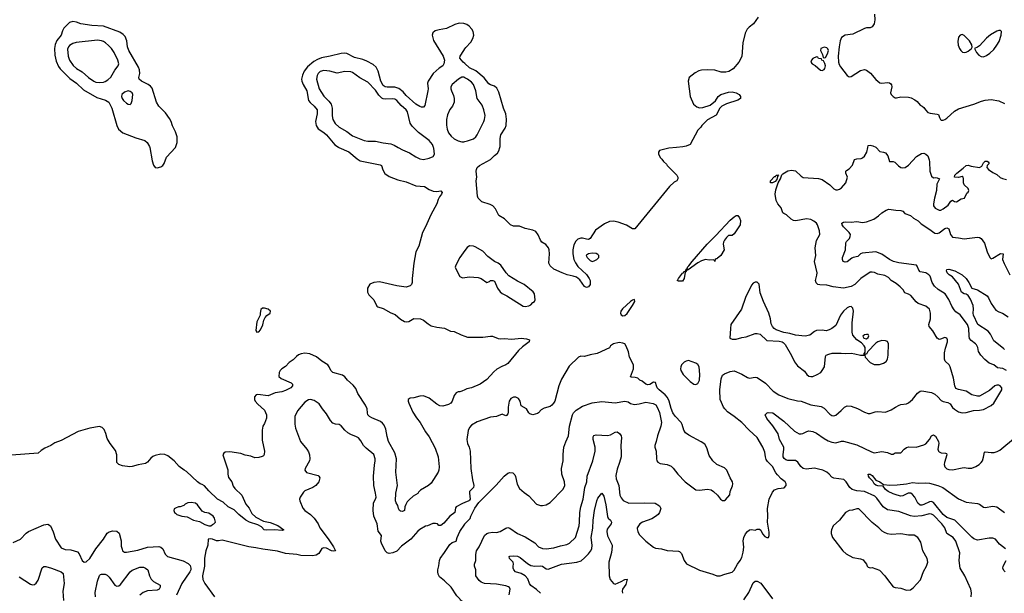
# Model space of a CAD drawing. Header units: inches. Extents: x 1384664 to 1536621, y 460766 to 646467.
# Tile 384 of 488: x 1425357 to 1435629, y 615346 to 621332. Entities that reach past the tile are written whole.
import ezdxf

# ---------------------------------------------------------------- set-up
doc = ezdxf.new("R2010")
doc.units = ezdxf.units.IN
doc.header["$MEASUREMENT"] = 0
for name, color, linetype in [('B4621', 7, 'Continuous'), ('B4622', 7, 'Continuous'), ('B4631', 7, 'Continuous'), ('B4632', 7, 'Continuous')]:
    doc.layers.add(name, color=color, linetype=linetype)

msp = doc.modelspace()

# ---------------------------------------------------------------- linework, layer by layer
at = {"layer": 'B4621', "color": 5}
for points, elevation in [([(1426713, 620000), (1426740, 619860), (1426754, 619814), (1426770, 619791), (1426790, 619787), (1426830, 619796), (1426851, 619809), (1426864, 619830), (1426890, 619896), (1426981, 619999), (1426982, 620000)], 760), ([(1428685, 620000), (1428790, 619952), (1428879, 619879), (1428910, 619860), (1429118, 619818), (1429130, 619810), (1429145, 619765), (1429166, 619726), (1429210, 619697), (1429301, 619661), (1429390, 619639), (1429490, 619600), (1429581, 619590), (1429630, 619560), (1429670, 619544), (1429710, 619539), (1429750, 619545), (1429765, 619530), (1429758, 619510), (1429737, 619483), (1429724, 619456), (1429710, 619409), (1429645, 619295), (1429590, 619170), (1429558, 619110), (1429522, 618970), (1429488, 618910), (1429467, 618790), (1429450, 618630), (1429450, 618590), (1429445, 618570), (1429430, 618553), (1429390, 618541), (1429290, 618556), (1429110, 618595), (1429050, 618590), (1429010, 618572), (1428985, 618530), (1428986, 618490), (1429001, 618461), (1429050, 618410), (1429082, 618342), (1429094, 618334), (1429150, 618318), (1429230, 618273), (1429275, 618255), (1429328, 618208), (1429370, 618183), (1429390, 618179), (1429418, 618182), (1429470, 618215), (1429538, 618210), (1429570, 618198), (1429619, 618159), (1429650, 618139), (1429710, 618124), (1429790, 618114), (1429850, 618083), (1429890, 618078), (1429962, 618042), (1430000, 618029)], 760), ([(1429304, 620000), (1429350, 619974), (1429423, 619943), (1429490, 619900), (1429530, 619881), (1429570, 619874), (1429630, 619886), (1429670, 619903), (1429684, 619930), (1429678, 619990), (1429675, 620000)], 780), ([(1430000, 618922), (1429948, 618850), (1429907, 618770), (1429901, 618750), (1429935, 618675), (1429950, 618651), (1429978, 618638), (1430000, 618641)], 780), ([(1430000, 617470), (1429970, 617456), (1429950, 617449), (1429930, 617449), (1429910, 617439), (1429890, 617409), (1429870, 617350), (1429855, 617330), (1429830, 617315), (1429770, 617298), (1429741, 617301), (1429710, 617321), (1429630, 617384), (1429570, 617406), (1429530, 617404), (1429470, 617387), (1429430, 617382), (1429411, 617370), (1429410, 617350), (1429417, 617330), (1429458, 617238), (1429498, 617178), (1429535, 617130), (1429590, 617030), (1429630, 616978), (1429690, 616861), (1429721, 616770), (1429733, 616667), (1429728, 616630), (1429721, 616610), (1429650, 616494), (1429621, 616470), (1429539, 616421), (1429518, 616402), (1429510, 616389), (1429462, 616358), (1429420, 616320), (1429400, 616300), (1429385, 616274), (1429376, 616250), (1429370, 616209), (1429350, 616198), (1429330, 616202), (1429320, 616210), (1429310, 616230), (1429303, 616263), (1429284, 616290), (1429279, 616310), (1429282, 616390), (1429298, 616470), (1429281, 616610), (1429289, 616750), (1429272, 616812), (1429205, 616930), (1429190, 616984), (1429178, 617058), (1429160, 617100), (1429143, 617123), (1429120, 617140), (1429030, 617177), (1429007, 617190), (1428990, 617210), (1428984, 617230), (1428981, 617270), (1428966, 617310), (1428883, 617430), (1428862, 617482), (1428837, 617517), (1428778, 617570), (1428750, 617605), (1428723, 617623), (1428625, 617650), (1428603, 617670), (1428587, 617710), (1428572, 617732), (1428509, 617769), (1428453, 617813), (1428385, 617845), (1428330, 617851), (1428295, 617845), (1428267, 617833), (1428244, 617816), (1428210, 617781), (1428167, 617753), (1428130, 617712), (1428090, 617689), (1428075, 617670), (1428065, 617650), (1428061, 617610), (1428086, 617586), (1428190, 617543), (1428203, 617530), (1428204, 617510), (1428185, 617490), (1428130, 617462), (1428090, 617449), (1428023, 617437), (1427950, 617408), (1427841, 617419), (1427824, 617416), (1427805, 617395), (1427807, 617370), (1427814, 617350), (1427840, 617320), (1427877, 617290), (1427910, 617256), (1427932, 617210), (1427930, 617175), (1427910, 617119), (1427894, 617090), (1427885, 617050), (1427885, 616945), (1427911, 616829), (1427907, 616793), (1427899, 616781), (1427887, 616773), (1427850, 616763), (1427810, 616761), (1427770, 616777), (1427710, 616789), (1427665, 616805), (1427550, 616824), (1427500, 616820), (1427486, 616810), (1427477, 616790), (1427527, 616633), (1427528, 616588), (1427536, 616556), (1427570, 616511), (1427585, 616465), (1427600, 616440), (1427674, 616370), (1427716, 616276), (1427750, 616233), (1427779, 616179), (1427820, 616140), (1427899, 616099), (1427970, 616086), (1428050, 616054), (1428111, 616009), (1428099, 616001), (1428010, 616010), (1427930, 616005), (1427908, 616010), (1427878, 616038), (1427842, 616062), (1427753, 616090), (1427715, 616110), (1427643, 616170), (1427596, 616216), (1427533, 616250), (1427478, 616298), (1427422, 616330), (1427330, 616414), (1427286, 616466), (1427262, 616482), (1427238, 616490), (1427212, 616510), (1427098, 616618), (1427073, 616630), (1427019, 616670), (1426967, 616727), (1426901, 616781), (1426870, 616793), (1426830, 616798), (1426770, 616784), (1426746, 616774), (1426725, 616755), (1426690, 616713), (1426670, 616702), (1426592, 616688), (1426530, 616670), (1426507, 616667), (1426430, 616678), (1426390, 616690), (1426370, 616710), (1426370, 616790), (1426358, 616838), (1426302, 616910), (1426270, 616961), (1426255, 617015), (1426237, 617057), (1426217, 617077), (1426190, 617087), (1426090, 617069), (1425966, 617034), (1425790, 616939), (1425723, 616917), (1425681, 616890), (1425618, 616862), (1425582, 616838), (1425550, 616810), (1425273, 616787)], 760), ([(1430000, 616293), (1429977, 616283), (1429910, 616248), (1429903, 616237), (1429895, 616190), (1429846, 616150), (1429781, 616079), (1429750, 616054), (1429730, 616055), (1429715, 616070), (1429696, 616076), (1429666, 616074), (1429610, 616049), (1429590, 616045), (1429530, 616012), (1429510, 615995), (1429438, 615910), (1429341, 615839), (1429290, 615786), (1429250, 615769), (1429210, 615763), (1429189, 615769), (1429169, 615790), (1429130, 615870), (1429124, 615890), (1429131, 615950), (1429096, 615996), (1429087, 616070), (1429052, 616152), (1429043, 616210), (1429047, 616290), (1429070, 616330), (1429075, 616350), (1429070, 616390), (1429050, 616470), (1429048, 616570), (1429057, 616683), (1429066, 616730), (1429065, 616750), (1429050, 616793), (1428970, 616860), (1428945, 616890), (1428917, 616937), (1428890, 616967), (1428870, 616980), (1428810, 617003), (1428780, 617020), (1428749, 617049), (1428710, 617094), (1428690, 617106), (1428650, 617111), (1428622, 617122), (1428600, 617150), (1428559, 617219), (1428517, 617270), (1428482, 617322), (1428430, 617359), (1428390, 617369), (1428370, 617364), (1428330, 617342), (1428255, 617250), (1428228, 617190), (1428227, 617110), (1428235, 617070), (1428287, 616930), (1428353, 616850), (1428370, 616821), (1428380, 616790), (1428383, 616750), (1428379, 616730), (1428335, 616650), (1428331, 616630), (1428350, 616607), (1428470, 616576), (1428479, 616570), (1428488, 616550), (1428476, 616510), (1428445, 616470), (1428414, 616450), (1428330, 616414), (1428318, 616402), (1428284, 616350), (1428277, 616330), (1428278, 616310), (1428310, 616235), (1428330, 616210), (1428390, 616170), (1428428, 616130), (1428470, 616070), (1428488, 616028), (1428575, 615915), (1428632, 615830), (1428650, 615790), (1428635, 615785), (1428610, 615790), (1428558, 615818), (1428530, 615822), (1428508, 615812), (1428477, 615763), (1428450, 615743), (1428410, 615736), (1428290, 615741), (1428249, 615750), (1428130, 615760), (1428047, 615787), (1427894, 615806), (1427822, 615822), (1427749, 615831), (1427470, 615899), (1427430, 615892), (1427410, 615893), (1427370, 615911), (1427346, 615914), (1427323, 615910), (1427318, 615850), (1427300, 615790), (1427286, 615714), (1427285, 615630), (1427264, 615530), (1427268, 615490), (1427290, 615447), (1427390, 615308)], 780), ([(1425290, 615875), (1425364, 615910), (1425425, 615974), (1425449, 615991), (1425610, 616061), (1425650, 616066), (1425678, 616050), (1425707, 615987), (1425731, 615910), (1425790, 615822), (1425830, 615802), (1425890, 615800), (1425959, 615779), (1425978, 615758), (1426007, 615687), (1426030, 615670), (1426050, 615675), (1426090, 615710), (1426151, 615810), (1426230, 615910), (1426270, 615972), (1426290, 615988), (1426330, 615999), (1426370, 615995), (1426394, 615974), (1426415, 615895), (1426417, 615837), (1426425, 615805), (1426431, 615790), (1426450, 615776), (1426470, 615775), (1426590, 615796), (1426690, 615827), (1426810, 615835), (1426830, 615829), (1426849, 615810), (1426874, 615754), (1426900, 615730), (1427064, 615684), (1427116, 615656), (1427135, 615635), (1427143, 615610), (1427141, 615590), (1427133, 615570), (1427050, 615450), (1426993, 615327)], 760), ([(1430000, 615253), (1429976, 615256), (1429956, 615276), (1429949, 615290), (1429918, 615318), (1429858, 615410), (1429790, 615475), (1429738, 615518), (1429724, 615544), (1429718, 615570), (1429720, 615590), (1429730, 615632), (1429737, 615690), (1429744, 615710), (1429790, 615772), (1429844, 615856), (1429870, 615875), (1429909, 615891), (1429921, 615930), (1429950, 615990), (1430000, 616069)], 780), ([(1425350, 615519), (1425470, 615443), (1425490, 615436), (1425510, 615438), (1425530, 615452), (1425550, 615484), (1425590, 615611), (1425610, 615625), (1425630, 615626), (1425690, 615609), (1425790, 615570), (1425810, 615551), (1425821, 615450), (1425807, 615370), (1425813, 615270)], 740), ([(1426147, 615310), (1426146, 615354), (1426170, 615471), (1426190, 615531), (1426200, 615541), (1426210, 615546), (1426230, 615545), (1426250, 615544), (1426270, 615535), (1426290, 615515), (1426350, 615430), (1426370, 615420), (1426390, 615423), (1426410, 615437), (1426510, 615570), (1426530, 615589), (1426610, 615620), (1426650, 615618), (1426670, 615610), (1426693, 615590), (1426710, 615530), (1426730, 615494), (1426753, 615470), (1426821, 615430), (1426824, 615410), (1426812, 615390), (1426790, 615378), (1426689, 615371), (1426646, 615354), (1426612, 615328)], 740)]:
    msp.add_lwpolyline(points, dxfattribs=dict(at, elevation=elevation))
for points, elevation in [([(1427910, 618323), (1427890, 618321), (1427871, 618309), (1427865, 618270), (1427867, 618250), (1427830, 618178), (1427819, 618090), (1427830, 618071), (1427850, 618076), (1427870, 618096), (1427894, 618146), (1427905, 618196), (1427917, 618223), (1427935, 618246), (1427969, 618270), (1427973, 618290), (1427950, 618312)], 760), ([(1427147, 616293), (1427111, 616289), (1427084, 616276), (1427070, 616262), (1427030, 616248), (1427013, 616247), (1426984, 616236), (1426970, 616226), (1426966, 616210), (1426972, 616190), (1426984, 616184), (1426998, 616170), (1427050, 616151), (1427103, 616143), (1427171, 616110), (1427234, 616094), (1427290, 616065), (1427330, 616050), (1427350, 616051), (1427370, 616064), (1427382, 616070), (1427398, 616090), (1427389, 616130), (1427377, 616150), (1427330, 616184), (1427289, 616189), (1427262, 616202), (1427213, 616270), (1427190, 616285)], 780)]:
    msp.add_lwpolyline(points, close=True, dxfattribs=dict(at, elevation=elevation))
at = {"layer": 'B4622', "color": 5}
for points, elevation in [([(1426982, 620000), (1427000, 620050), (1427001, 620110), (1426982, 620162), (1426950, 620226), (1426937, 620270), (1426920, 620300), (1426879, 620359), (1426810, 620431), (1426784, 620470), (1426738, 620618), (1426720, 620640), (1426697, 620657), (1426628, 620690), (1426605, 620710), (1426599, 620730), (1426609, 620771), (1426608, 620810), (1426597, 620837), (1426494, 621010), (1426481, 621050), (1426473, 621113), (1426456, 621156), (1426437, 621177), (1426401, 621201), (1426230, 621265), (1426109, 621270), (1425994, 621290), (1425950, 621307), (1425910, 621314), (1425877, 621303), (1425818, 621242), (1425803, 621217), (1425789, 621170), (1425744, 621116), (1425726, 621074), (1425721, 621030), (1425723, 620963), (1425738, 620898), (1425763, 620843), (1425780, 620820), (1425880, 620720), (1425948, 620670), (1426021, 620601), (1426160, 620520), (1426253, 620493), (1426286, 620470), (1426318, 620410), (1426369, 620229), (1426389, 620189), (1426433, 620153), (1426570, 620099), (1426662, 620070), (1426688, 620050), (1426711, 620010), (1426713, 620000)], 760), ([(1430000, 621290), (1429990, 621294), (1429943, 621297), (1429898, 621282), (1429810, 621240), (1429732, 621228), (1429690, 621216), (1429666, 621194), (1429659, 621170), (1429675, 621115), (1429776, 620950), (1429789, 620910), (1429780, 620870), (1429770, 620852), (1429733, 620827), (1429669, 620771), (1429618, 620690), (1429613, 620670), (1429619, 620610), (1429616, 620590), (1429583, 620437), (1429570, 620419), (1429550, 620419), (1429530, 620427), (1429490, 620450), (1429390, 620542), (1429358, 620578), (1429313, 620613), (1429270, 620628), (1429190, 620627), (1429170, 620633), (1429150, 620647), (1429124, 620690), (1429096, 620796), (1429075, 620835), (1429045, 620865), (1428979, 620899), (1428937, 620917), (1428850, 620939), (1428770, 620978), (1428750, 620982), (1428710, 620979), (1428596, 620950), (1428506, 620934), (1428463, 620917), (1428424, 620896), (1428360, 620840), (1428326, 620794), (1428306, 620754), (1428298, 620710), (1428300, 620690), (1428315, 620655), (1428354, 620590), (1428371, 620490), (1428387, 620467), (1428430, 620428), (1428460, 620390), (1428461, 620350), (1428444, 620270), (1428449, 620229), (1428472, 620192), (1428530, 620155), (1428558, 620130), (1428646, 620026), (1428682, 620002), (1428685, 620000)], 760), ([(1430000, 620874), (1429982, 620890), (1429949, 620930), (1429951, 620950), (1429990, 621012), (1430000, 621027)], 760), ([(1429675, 620000), (1429664, 620030), (1429630, 620073), (1429516, 620156), (1429450, 620221), (1429432, 620252), (1429402, 620370), (1429388, 620390), (1429337, 620437), (1429290, 620490), (1429270, 620502), (1429250, 620507), (1429170, 620503), (1429150, 620506), (1429134, 620514), (1429104, 620544), (1429070, 620597), (1428990, 620679), (1428906, 620726), (1428830, 620780), (1428810, 620788), (1428750, 620793), (1428670, 620775), (1428594, 620794), (1428530, 620801), (1428490, 620791), (1428469, 620771), (1428459, 620750), (1428455, 620710), (1428482, 620610), (1428530, 620535), (1428583, 620483), (1428605, 620450), (1428617, 620410), (1428617, 620330), (1428624, 620290), (1428648, 620250), (1428690, 620210), (1428770, 620164), (1428830, 620121), (1428950, 620073), (1428990, 620064), (1429070, 620066), (1429148, 620048), (1429230, 620037), (1429263, 620023), (1429304, 620000)], 780), ([(1430000, 620726), (1429990, 620731), (1429970, 620731), (1429936, 620710), (1429870, 620657), (1429856, 620630), (1429855, 620610), (1429860, 620590), (1429881, 620541), (1429889, 620510), (1429889, 620470), (1429873, 620430), (1429845, 620395), (1429821, 620339), (1429808, 620290), (1429808, 620230), (1429815, 620190), (1429832, 620152), (1429857, 620117), (1429888, 620088), (1429930, 620067), (1429970, 620057), (1429990, 620057), (1430000, 620060)], 780)]:
    msp.add_lwpolyline(points, dxfattribs=dict(at, elevation=elevation))
at = {"layer": 'B4622', "color": 5, "elevation": 780}
for points in [[(1426170, 621119), (1425947, 621093), (1425910, 621083), (1425878, 621062), (1425867, 621050), (1425857, 621023), (1425862, 620950), (1425875, 620910), (1425914, 620854), (1425950, 620824), (1426010, 620787), (1426074, 620730), (1426131, 620691), (1426150, 620681), (1426190, 620675), (1426230, 620680), (1426250, 620688), (1426276, 620704), (1426306, 620734), (1426350, 620805), (1426385, 620850), (1426390, 620870), (1426380, 620910), (1426341, 620990), (1426315, 621030), (1426283, 621063), (1426252, 621092), (1426230, 621105), (1426210, 621113)], [(1426490, 620588), (1426450, 620577), (1426423, 620550), (1426420, 620530), (1426425, 620510), (1426439, 620490), (1426470, 620460), (1426490, 620449), (1426510, 620448), (1426521, 620459), (1426531, 620489), (1426538, 620550), (1426531, 620570), (1426510, 620583)]]:
    msp.add_lwpolyline(points, close=True, dxfattribs=at)
at = {"layer": 'B4631', "color": 5}
for points, elevation in [([(1430463, 615330), (1430473, 615390), (1430466, 615406), (1430455, 615415), (1430430, 615425), (1430330, 615441), (1430207, 615447), (1430170, 615461), (1430150, 615481), (1430116, 615530), (1430116, 615590), (1430101, 615630), (1430101, 615650), (1430116, 615690), (1430115, 615750), (1430124, 615790), (1430149, 615831), (1430207, 615950), (1430230, 615969), (1430250, 615978), (1430290, 615984), (1430330, 615982), (1430370, 615990), (1430430, 616026), (1430450, 616032), (1430470, 616026), (1430549, 615969), (1430630, 615935), (1430730, 615871), (1430771, 615831), (1430810, 615812), (1430850, 615810), (1430930, 615819), (1430998, 615842), (1431065, 615855), (1431092, 615870), (1431157, 615930), (1431193, 616050), (1431198, 616090), (1431199, 616190), (1431211, 616250), (1431234, 616330), (1431253, 616450), (1431274, 616510), (1431277, 616570), (1431336, 616730), (1431360, 616830), (1431361, 616870), (1431339, 616950), (1431341, 616979), (1431348, 616992), (1431370, 617000), (1431490, 616992), (1431520, 617000), (1431570, 617027), (1431590, 617030), (1431615, 617015), (1431631, 616991), (1431635, 616970), (1431627, 616890), (1431632, 616810), (1431630, 616770), (1431616, 616710), (1431590, 616641), (1431577, 616577), (1431581, 616541), (1431608, 616470), (1431619, 616370), (1431630, 616341), (1431653, 616313), (1431710, 616288), (1431870, 616291), (1431985, 616285), (1432030, 616259), (1432045, 616230), (1432030, 616190), (1432016, 616170), (1431991, 616149), (1431950, 616124), (1431854, 616090), (1431828, 616070), (1431811, 616050), (1431799, 616030), (1431800, 616020), (1431806, 615990), (1431821, 615961), (1431890, 615890), (1431970, 615826), (1431990, 615816), (1432051, 615811), (1432111, 615791), (1432230, 615786), (1432241, 615781), (1432260, 615760), (1432288, 615688), (1432314, 615654), (1432448, 615588), (1432587, 615547), (1432630, 615527), (1432666, 615530), (1432713, 615547), (1432790, 615565), (1432810, 615587), (1432844, 615650), (1432873, 615690), (1432890, 615721), (1432906, 615774), (1432911, 615829), (1432905, 615895), (1432910, 615930), (1432930, 615967), (1432950, 615991), (1432970, 616007), (1432990, 616013), (1433030, 616005), (1433050, 616014), (1433075, 616015), (1433090, 616006), (1433105, 615965), (1433130, 615938), (1433150, 615929), (1433170, 615930), (1433175, 615950), (1433175, 615985), (1433160, 616090), (1433163, 616150), (1433158, 616230), (1433174, 616330), (1433210, 616401), (1433233, 616427), (1433270, 616439), (1433333, 616447), (1433354, 616470), (1433353, 616490), (1433344, 616510), (1433302, 616542), (1433261, 616581), (1433244, 616604), (1433210, 616669), (1433160, 616720), (1433144, 616744), (1433136, 616770), (1433130, 616819), (1433111, 616870), (1433050, 616973), (1432967, 617047), (1432890, 617130), (1432812, 617192), (1432740, 617240), (1432712, 617270), (1432701, 617290), (1432677, 617337), (1432665, 617370), (1432660, 617470), (1432675, 617585), (1432690, 617621), (1432710, 617637), (1432770, 617661), (1432810, 617667), (1432890, 617633), (1432950, 617597), (1432970, 617592), (1433030, 617601), (1433050, 617597), (1433139, 617539), (1433217, 617457), (1433276, 617416), (1433370, 617380), (1433470, 617355), (1433511, 617350), (1433610, 617314), (1433717, 617297), (1433750, 617278), (1433810, 617214), (1433830, 617202), (1433850, 617197), (1433870, 617206), (1433927, 617253), (1433961, 617290), (1433990, 617302), (1434030, 617298), (1434096, 617276), (1434170, 617238), (1434210, 617223), (1434230, 617221), (1434281, 617239), (1434310, 617244), (1434390, 617236), (1434450, 617262), (1434493, 617290), (1434533, 617310), (1434550, 617316), (1434610, 617324), (1434630, 617332), (1434672, 617368), (1434724, 617436), (1434750, 617456), (1434770, 617458), (1434870, 617441), (1434905, 617425), (1434937, 617397), (1434970, 617357), (1434990, 617346), (1435038, 617338), (1435065, 617325), (1435090, 617286), (1435110, 617267), (1435150, 617241), (1435190, 617231), (1435230, 617233), (1435308, 617252), (1435370, 617256), (1435410, 617264), (1435490, 617307), (1435521, 617330), (1435604, 617470), (1435603, 617490), (1435586, 617510), (1435570, 617517), (1435550, 617518), (1435529, 617511), (1435476, 617464), (1435370, 617402), (1435350, 617402), (1435290, 617417), (1435230, 617454), (1435152, 617472), (1435124, 617484), (1435112, 617510), (1435099, 617590), (1435064, 617710), (1435054, 617730), (1435012, 617770), (1435006, 617790), (1435006, 617854), (1435015, 617905), (1435035, 617970), (1435036, 617990), (1435029, 618009), (1435010, 618017), (1434963, 617997), (1434950, 617996), (1434930, 618009), (1434884, 618084), (1434845, 618130), (1434842, 618150), (1434860, 618210), (1434860, 618270), (1434850, 618310), (1434810, 618343), (1434730, 618371), (1434709, 618389), (1434654, 618454), (1434630, 618468), (1434590, 618482), (1434572, 618512), (1434543, 618543), (1434499, 618579), (1434450, 618610), (1434420, 618640), (1434381, 618661), (1434310, 618677), (1434274, 618694), (1434250, 618699), (1434230, 618696), (1434132, 618630), (1434070, 618567), (1434030, 618548), (1433950, 618529), (1433844, 618544), (1433778, 618562), (1433704, 618564), (1433684, 618570), (1433665, 618585), (1433660, 618610), (1433673, 618667), (1433675, 618690), (1433649, 618809), (1433661, 618870), (1433656, 618950), (1433671, 619029), (1433705, 619090), (1433702, 619130), (1433680, 619190), (1433668, 619210), (1433642, 619230), (1433610, 619247), (1433566, 619254), (1433454, 619234), (1433430, 619236), (1433406, 619250), (1433356, 619296), (1433328, 619308), (1433318, 619318), (1433300, 619370), (1433267, 619410), (1433250, 619445), (1433238, 619510), (1433244, 619556), (1433269, 619631), (1433293, 619670), (1433308, 619712), (1433318, 619722), (1433370, 619755), (1433410, 619761), (1433450, 619756), (1433510, 619699), (1433530, 619687), (1433690, 619676), (1433730, 619663), (1433810, 619610), (1433850, 619568), (1433870, 619556), (1433890, 619556), (1433910, 619562), (1433930, 619576), (1433976, 619630), (1433992, 619690), (1433977, 619730), (1433977, 619750), (1433982, 619758), (1434010, 619775), (1434046, 619814), (1434067, 619873), (1434090, 619881), (1434136, 619884), (1434150, 619890), (1434171, 619909), (1434193, 619950), (1434205, 620000)], 760), ([(1432208, 620000), (1432128, 619992), (1432030, 619966), (1432022, 619950), (1432022, 619930), (1432042, 619890), (1432057, 619877), (1432072, 619852), (1432104, 619824), (1432112, 619810), (1432212, 619710), (1432222, 619690), (1432222, 619670), (1432211, 619650), (1432184, 619636), (1432136, 619590), (1431776, 619150), (1431750, 619150), (1431688, 619188), (1431599, 619219), (1431550, 619229), (1431510, 619225), (1431457, 619203), (1431363, 619137), (1431310, 619048), (1431290, 619039), (1431270, 619040), (1431230, 619053), (1431210, 619053), (1431179, 619041), (1431159, 619021), (1431139, 618981), (1431127, 618930), (1431128, 618890), (1431139, 618830), (1431154, 618794), (1431178, 618758), (1431270, 618674), (1431299, 618630), (1431308, 618610), (1431310, 618586), (1431308, 618570), (1431290, 618545), (1431270, 618538), (1431250, 618547), (1431199, 618619), (1431164, 618644), (1431130, 618657), (1431069, 618670), (1431017, 618690), (1430930, 618730), (1430890, 618762), (1430877, 618790), (1430884, 618890), (1430879, 618930), (1430872, 618950), (1430845, 618985), (1430803, 619010), (1430789, 619030), (1430766, 619086), (1430740, 619120), (1430710, 619134), (1430630, 619152), (1430570, 619176), (1430510, 619178), (1430476, 619190), (1430413, 619253), (1430355, 619290), (1430320, 619360), (1430294, 619390), (1430265, 619405), (1430179, 619430), (1430141, 619470), (1430133, 619490), (1430118, 619650), (1430126, 619690), (1430120, 619750), (1430122, 619770), (1430130, 619791), (1430153, 619810), (1430268, 619872), (1430310, 619916), (1430341, 619939), (1430357, 619963), (1430367, 620000)], 760), ([(1434291, 620000), (1434330, 619958), (1434370, 619951), (1434390, 619943), (1434414, 619910), (1434432, 619852), (1434471, 619851), (1434485, 619845), (1434526, 619806), (1434550, 619791), (1434570, 619787), (1434595, 619790), (1434630, 619815), (1434714, 619906), (1434766, 619934), (1434790, 619938), (1434810, 619930), (1434830, 619910), (1434845, 619870), (1434850, 619850), (1434851, 619750), (1434870, 619698), (1434890, 619683), (1434910, 619687), (1434930, 619683), (1434951, 619670), (1434925, 619615), (1434922, 619550), (1434899, 619470), (1434889, 619409), (1434890, 619390), (1434906, 619366), (1434950, 619344), (1434966, 619346), (1434990, 619358), (1435042, 619398), (1435070, 619437), (1435090, 619450), (1435110, 619436), (1435130, 619433), (1435179, 619461), (1435212, 619468), (1435239, 619521), (1435250, 619532), (1435259, 619550), (1435253, 619570), (1435209, 619610), (1435203, 619630), (1435204, 619670), (1435198, 619690), (1435190, 619694), (1435150, 619687), (1435109, 619690), (1435114, 619710), (1435133, 619730), (1435199, 619781), (1435230, 619811), (1435250, 619814), (1435282, 619802), (1435370, 619791), (1435396, 619804), (1435410, 619838), (1435422, 619850), (1435430, 619855), (1435450, 619856), (1435462, 619850), (1435472, 619830), (1435451, 619810), (1435446, 619790), (1435465, 619770), (1435510, 619736), (1435550, 619716), (1435586, 619686), (1435610, 619674), (1435650, 619666)], 760), ([(1435650, 617672), (1435612, 617692), (1435559, 617699), (1435518, 617730), (1435470, 617749), (1435426, 617786), (1435383, 617830), (1435359, 617870), (1435351, 617911), (1435339, 617938), (1435329, 617950), (1435283, 617983), (1435266, 618006), (1435261, 618030), (1435260, 618110), (1435244, 618150), (1435170, 618251), (1435124, 618284), (1435104, 618304), (1435081, 618341), (1435050, 618413), (1435011, 618470), (1434938, 618518), (1434902, 618550), (1434876, 618590), (1434855, 618655), (1434842, 618670), (1434809, 618690), (1434750, 618701), (1434738, 618718), (1434721, 618761), (1434711, 618771), (1434530, 618794), (1434473, 618807), (1434430, 618830), (1434350, 618884), (1434290, 618909), (1434145, 618895), (1434130, 618890), (1434100, 618860), (1434051, 618849), (1434038, 618842), (1433990, 618804), (1433970, 618800), (1433949, 618809), (1433940, 618830), (1433941, 618850), (1433972, 618930), (1433977, 619003), (1433983, 619017), (1434013, 619050), (1434022, 619070), (1434023, 619090), (1434011, 619111), (1433952, 619170), (1433938, 619190), (1433934, 619210), (1433950, 619218), (1433977, 619223), (1434030, 619220), (1434090, 619226), (1434150, 619215), (1434190, 619221), (1434269, 619251), (1434316, 619284), (1434350, 619315), (1434396, 619344), (1434424, 619356), (1434496, 619344), (1434550, 619341), (1434570, 619334), (1434591, 619311), (1434650, 619287), (1434681, 619261), (1434730, 619232), (1434761, 619201), (1434841, 619150), (1434904, 619104), (1434930, 619102), (1434950, 619109), (1435010, 619152), (1435030, 619161), (1435050, 619151), (1435067, 619090), (1435090, 619064), (1435150, 619057), (1435210, 619045), (1435350, 619062), (1435370, 619060), (1435388, 619050), (1435421, 619001), (1435450, 618910), (1435477, 618850), (1435490, 618837), (1435510, 618842), (1435590, 618891), (1435616, 618890), (1435610, 618830), (1435627, 618787), (1435686, 618670)], 740), ([(1430000, 618641), (1430051, 618649), (1430140, 618640), (1430170, 618630), (1430230, 618591), (1430259, 618601), (1430270, 618611), (1430294, 618610), (1430310, 618602), (1430341, 618530), (1430370, 618491), (1430390, 618474), (1430438, 618450), (1430610, 618344), (1430630, 618339), (1430670, 618347), (1430690, 618358), (1430710, 618382), (1430728, 618392), (1430735, 618410), (1430729, 618470), (1430713, 618493), (1430621, 618570), (1430550, 618602), (1430460, 618660), (1430432, 618690), (1430376, 618770), (1430350, 618790), (1430310, 618808), (1430240, 618860), (1430190, 618917), (1430110, 618963), (1430090, 618970), (1430050, 618972), (1430024, 618956), (1430000, 618922)], 780), ([(1435630, 617889), (1435621, 617901), (1435521, 617981), (1435484, 618050), (1435460, 618080), (1435353, 618150), (1435306, 618250), (1435303, 618270), (1435309, 618310), (1435304, 618350), (1435275, 618415), (1435250, 618455), (1435230, 618467), (1435209, 618470), (1435183, 618490), (1435152, 618572), (1435088, 618648), (1435054, 618670), (1435033, 618690), (1435024, 618710), (1435030, 618725), (1435050, 618727), (1435111, 618710), (1435190, 618669), (1435230, 618630), (1435259, 618590), (1435290, 618530), (1435350, 618512), (1435450, 618452), (1435465, 618430), (1435491, 618371), (1435542, 618302), (1435570, 618283), (1435610, 618269), (1435670, 618230)], 720), ([(1430000, 618029), (1430030, 618018), (1430190, 618018), (1430270, 618030), (1430290, 618028), (1430350, 618004), (1430370, 618002), (1430410, 618006), (1430490, 617998), (1430590, 618009), (1430643, 618003), (1430676, 617990), (1430671, 617970), (1430601, 617919), (1430560, 617880), (1430450, 617743), (1430430, 617730), (1430386, 617714), (1430335, 617685), (1430303, 617657), (1430230, 617577), (1430162, 617530), (1430071, 617490), (1430020, 617480), (1430000, 617470)], 760), ([(1430000, 616069), (1430001, 616070), (1430055, 616125), (1430062, 616150), (1430105, 616235), (1430148, 616292), (1430327, 616473), (1430410, 616568), (1430450, 616599), (1430470, 616607), (1430503, 616603), (1430522, 616582), (1430530, 616565), (1430546, 616486), (1430570, 616441), (1430619, 616399), (1430670, 616363), (1430750, 616277), (1430790, 616262), (1430810, 616262), (1430850, 616270), (1430890, 616294), (1431027, 616433), (1431045, 616470), (1431042, 616510), (1431012, 616590), (1431010, 616650), (1431027, 616730), (1431026, 616794), (1431035, 616870), (1431053, 616927), (1431082, 616990), (1431091, 617090), (1431123, 617210), (1431135, 617230), (1431162, 617258), (1431230, 617299), (1431330, 617334), (1431430, 617346), (1431570, 617333), (1431671, 617351), (1431703, 617343), (1431730, 617328), (1431770, 617317), (1431818, 617322), (1431890, 617339), (1431967, 617327), (1431993, 617313), (1432007, 617290), (1432030, 617232), (1432053, 617130), (1432047, 617090), (1432010, 616988), (1431997, 616930), (1431983, 616890), (1431984, 616870), (1431996, 616830), (1431999, 616750), (1432004, 616730), (1432014, 616714), (1432039, 616699), (1432110, 616690), (1432152, 616672), (1432173, 616653), (1432222, 616590), (1432299, 616510), (1432410, 616425), (1432450, 616423), (1432532, 616432), (1432570, 616425), (1432595, 616410), (1432635, 616370), (1432668, 616328), (1432690, 616316), (1432710, 616316), (1432719, 616321), (1432765, 616375), (1432769, 616410), (1432793, 616467), (1432798, 616490), (1432794, 616510), (1432768, 616550), (1432733, 616630), (1432710, 616654), (1432630, 616691), (1432587, 616727), (1432550, 616783), (1432525, 616865), (1432503, 616903), (1432468, 616928), (1432337, 616997), (1432302, 617022), (1432285, 617050), (1432269, 617109), (1432259, 617130), (1432194, 617194), (1432170, 617230), (1432153, 617273), (1432134, 617350), (1432115, 617390), (1432090, 617418), (1432028, 617468), (1432009, 617490), (1431999, 617510), (1431990, 617546), (1431970, 617549), (1431930, 617524), (1431910, 617521), (1431890, 617529), (1431850, 617561), (1431826, 617570), (1431806, 617590), (1431778, 617598), (1431740, 617600), (1431730, 617606), (1431761, 617690), (1431761, 617730), (1431718, 617810), (1431707, 617867), (1431685, 617925), (1431670, 617948), (1431650, 617958), (1431610, 617964), (1431551, 617949), (1431522, 617930), (1431510, 617908), (1431382, 617850), (1431310, 617836), (1431250, 617818), (1431210, 617821), (1431187, 617810), (1431090, 617718), (1431010, 617581), (1430982, 617510), (1430938, 617350), (1430927, 617330), (1430910, 617309), (1430890, 617294), (1430830, 617279), (1430798, 617262), (1430771, 617229), (1430758, 617222), (1430710, 617209), (1430680, 617220), (1430670, 617228), (1430644, 617270), (1430590, 617304), (1430578, 617350), (1430559, 617379), (1430533, 617393), (1430510, 617393), (1430482, 617378), (1430464, 617350), (1430453, 617290), (1430454, 617230), (1430450, 617218), (1430437, 617203), (1430430, 617199), (1430390, 617214), (1430330, 617192), (1430270, 617184), (1430130, 617136), (1430070, 617099), (1430050, 617077), (1430035, 617045), (1430022, 616950), (1430029, 616910), (1430046, 616870), (1430055, 616830), (1430065, 616650), (1430081, 616530), (1430096, 616470), (1430091, 616450), (1430051, 616409), (1430048, 616390), (1430056, 616330), (1430050, 616318), (1430042, 616310), (1430000, 616293)], 780), ([(1435284, 615310), (1435287, 615350), (1435281, 615390), (1435217, 615530), (1435168, 615610), (1435158, 615690), (1435166, 615770), (1435124, 615890), (1435096, 615930), (1435029, 615969), (1435007, 616030), (1434978, 616070), (1434890, 616161), (1434870, 616172), (1434850, 616175), (1434770, 616153), (1434690, 616146), (1434650, 616154), (1434530, 616198), (1434410, 616217), (1434364, 616250), (1434298, 616338), (1434278, 616358), (1434170, 616409), (1434090, 616416), (1434042, 616430), (1434017, 616450), (1433979, 616510), (1433953, 616533), (1433850, 616546), (1433830, 616559), (1433802, 616590), (1433777, 616610), (1433736, 616630), (1433690, 616643), (1433649, 616651), (1433563, 616643), (1433530, 616649), (1433505, 616670), (1433476, 616716), (1433451, 616731), (1433371, 616731), (1433350, 616738), (1433332, 616752), (1433323, 616770), (1433321, 616790), (1433329, 616850), (1433327, 616870), (1433285, 616950), (1433270, 617010), (1433214, 617094), (1433152, 617170), (1433135, 617210), (1433155, 617230), (1433167, 617233), (1433213, 617230), (1433330, 617142), (1433439, 617039), (1433490, 617011), (1433510, 617009), (1433527, 617013), (1433570, 617036), (1433590, 617041), (1433630, 617036), (1433670, 617017), (1433750, 616960), (1433790, 616938), (1433830, 616924), (1433870, 616915), (1433930, 616935), (1433950, 616935), (1434090, 616897), (1434242, 616822), (1434270, 616813), (1434350, 616826), (1434410, 616817), (1434450, 616799), (1434470, 616799), (1434490, 616811), (1434550, 616813), (1434583, 616850), (1434610, 616869), (1434634, 616874), (1434710, 616872), (1434790, 616897), (1434810, 616907), (1434848, 616950), (1434870, 616991), (1434890, 616999), (1434910, 616986), (1434941, 616930), (1434947, 616910), (1434935, 616850), (1434941, 616830), (1434950, 616821), (1434970, 616813), (1435015, 616810), (1435024, 616804), (1435029, 616790), (1435004, 616710), (1435001, 616690), (1435007, 616667), (1435030, 616646), (1435050, 616638), (1435090, 616633), (1435190, 616657), (1435210, 616658), (1435250, 616651), (1435290, 616653), (1435330, 616668), (1435366, 616690), (1435389, 616710), (1435400, 616730), (1435413, 616767), (1435422, 616818), (1435430, 616824), (1435490, 616816), (1435523, 616817), (1435555, 616825), (1435581, 616839), (1435745, 616975)], 740), ([(1435641, 615810), (1435579, 615859), (1435536, 615910), (1435510, 615923), (1435470, 615923), (1435350, 615901), (1435310, 615915), (1435290, 615931), (1435114, 616110), (1435030, 616138), (1434991, 616170), (1434890, 616292), (1434870, 616303), (1434850, 616302), (1434790, 616274), (1434770, 616267), (1434750, 616266), (1434727, 616287), (1434694, 616350), (1434670, 616378), (1434653, 616390), (1434626, 616390), (1434570, 616363), (1434550, 616361), (1434510, 616370), (1434470, 616385), (1434418, 616410), (1434390, 616430), (1434364, 616464), (1434310, 616468), (1434290, 616474), (1434270, 616490), (1434257, 616517), (1434224, 616550), (1434212, 616570), (1434209, 616590), (1434230, 616588), (1434250, 616577), (1434288, 616528), (1434331, 616510), (1434370, 616481), (1434435, 616475), (1434510, 616478), (1434610, 616490), (1434670, 616502), (1434730, 616496), (1434810, 616498), (1434850, 616494), (1434936, 616470), (1434986, 616450), (1435150, 616333), (1435230, 616297), (1435350, 616283), (1435370, 616275), (1435410, 616245), (1435430, 616243), (1435510, 616257), (1435550, 616248), (1435630, 616188)], 720), ([(1430790, 615346), (1430750, 615386), (1430689, 615429), (1430676, 615450), (1430658, 615498), (1430629, 615529), (1430590, 615551), (1430530, 615570), (1430512, 615590), (1430504, 615610), (1430504, 615630), (1430509, 615650), (1430506, 615670), (1430467, 615710), (1430464, 615730), (1430470, 615734), (1430510, 615736), (1430550, 615732), (1430579, 615719), (1430656, 615656), (1430690, 615637), (1430730, 615628), (1430790, 615634), (1430810, 615630), (1430850, 615602), (1430870, 615599), (1431010, 615649), (1431170, 615670), (1431214, 615686), (1431250, 615716), (1431290, 615758), (1431313, 615787), (1431324, 615810), (1431328, 615850), (1431319, 615930), (1431335, 616025), (1431339, 616110), (1431352, 616210), (1431378, 616310), (1431390, 616340), (1431430, 616391), (1431450, 616361), (1431473, 616270), (1431488, 616148), (1431495, 616130), (1431520, 616110), (1431532, 616090), (1431527, 616070), (1431486, 616014), (1431482, 615990), (1431490, 615946), (1431537, 615850), (1431538, 615838), (1431531, 615771), (1431503, 615670), (1431506, 615530), (1431516, 615490), (1431550, 615450), (1431570, 615442), (1431632, 615468), (1431670, 615490), (1431694, 615494), (1431681, 615439), (1431645, 615390), (1431641, 615370), (1431646, 615346)], 740), ([(1435636, 615570), (1435624, 615584), (1435615, 615610), (1435618, 615630), (1435648, 615690)], 720), ([(1432910, 615279), (1432964, 615356), (1433010, 615456), (1433030, 615471), (1433050, 615473), (1433090, 615451), (1433210, 615290)], 740)]:
    msp.add_lwpolyline(points, dxfattribs=dict(at, elevation=elevation))
for points, elevation in [([(1433210, 619629), (1433190, 619630), (1433188, 619650), (1433230, 619694), (1433243, 619697), (1433250, 619710), (1433269, 619711), (1433270, 619714), (1433272, 619708), (1433264, 619696), (1433256, 619664), (1433237, 619643)], 760), ([(1432630, 618835), (1432622, 618838), (1432612, 618828), (1432610, 618809), (1432602, 618822), (1432590, 618826), (1432550, 618821), (1432510, 618829), (1432470, 618817), (1432430, 618794), (1432330, 618722), (1432320, 618720), (1432301, 618699), (1432290, 618630), (1432270, 618604), (1432230, 618603), (1432215, 618610), (1432224, 618616), (1432229, 618630), (1432270, 618687), (1432285, 618695), (1432290, 618707), (1432296, 618704), (1432298, 618710), (1432307, 618713), (1432309, 618730), (1432322, 618738), (1432325, 618750), (1432338, 618762), (1432372, 618810), (1432530, 618990), (1432620, 619080), (1432770, 619241), (1432810, 619276), (1432830, 619288), (1432850, 619288), (1432865, 619265), (1432875, 619235), (1432872, 619190), (1432810, 619098), (1432790, 619080), (1432750, 619079), (1432730, 619059), (1432711, 619030), (1432699, 619010), (1432695, 618990), (1432705, 618930), (1432670, 618873), (1432650, 618853), (1432635, 618845)], 760), ([(1431330, 618896), (1431291, 618890), (1431270, 618876), (1431266, 618870), (1431276, 618850), (1431310, 618818), (1431330, 618809), (1431350, 618814), (1431377, 618830), (1431399, 618850), (1431399, 618870), (1431390, 618880), (1431370, 618891)], 780), ([(1433050, 618593), (1433030, 618593), (1433010, 618584), (1432990, 618562), (1432928, 618432), (1432888, 618312), (1432777, 618150), (1432771, 618111), (1432767, 618007), (1432790, 617999), (1432830, 617999), (1432890, 618017), (1432936, 618024), (1433030, 618057), (1433050, 618059), (1433081, 618050), (1433150, 617984), (1433279, 617979), (1433310, 617971), (1433323, 617963), (1433341, 617941), (1433408, 617828), (1433441, 617761), (1433470, 617721), (1433543, 617663), (1433570, 617628), (1433590, 617613), (1433610, 617607), (1433630, 617610), (1433677, 617630), (1433713, 617650), (1433729, 617670), (1433752, 617710), (1433762, 617818), (1433770, 617830), (1433797, 617843), (1433833, 617853), (1433927, 617853), (1433970, 617848), (1434030, 617851), (1434070, 617846), (1434130, 617831), (1434168, 617832), (1434168, 617848), (1434177, 617863), (1434178, 617890), (1434176, 617910), (1434168, 617928), (1434139, 617959), (1434089, 617990), (1434050, 618041), (1434040, 618070), (1434040, 618170), (1434056, 618290), (1434050, 618321), (1434030, 618339), (1434010, 618336), (1433990, 618324), (1433951, 618290), (1433919, 618250), (1433870, 618142), (1433830, 618109), (1433803, 618097), (1433770, 618085), (1433730, 618093), (1433670, 618089), (1433650, 618079), (1433600, 618040), (1433550, 618030), (1433450, 618041), (1433390, 618059), (1433329, 618069), (1433250, 618097), (1433229, 618110), (1433209, 618130), (1433197, 618157), (1433189, 618211), (1433172, 618270), (1433115, 618390), (1433083, 618483), (1433072, 618572)], 780), ([(1431772, 618412), (1431750, 618404), (1431730, 618390), (1431645, 618315), (1431628, 618292), (1431624, 618270), (1431632, 618252), (1431650, 618241), (1431670, 618244), (1431694, 618266), (1431751, 618349), (1431773, 618390)], 780), ([(1434190, 618048), (1434170, 618042), (1434152, 618030), (1434165, 618010), (1434190, 618003), (1434210, 618014), (1434214, 618034), (1434207, 618047)], 780), ([(1434350, 617985), (1434310, 617972), (1434290, 617956), (1434206, 617870), (1434190, 617842), (1434178, 617842), (1434172, 617830), (1434178, 617810), (1434230, 617755), (1434270, 617733), (1434327, 617733), (1434370, 617747), (1434395, 617765), (1434411, 617791), (1434418, 617830), (1434419, 617950), (1434410, 617974), (1434390, 617982)], 780), ([(1432334, 617774), (1432310, 617769), (1432290, 617758), (1432262, 617730), (1432253, 617710), (1432251, 617690), (1432255, 617670), (1432277, 617630), (1432350, 617556), (1432390, 617527), (1432410, 617524), (1432430, 617534), (1432450, 617570), (1432453, 617630), (1432444, 617710), (1432433, 617733), (1432410, 617747)], 780), ([(1434090, 616229), (1434045, 616215), (1434010, 616210), (1433971, 616190), (1433910, 616109), (1433844, 616050), (1433827, 616010), (1433824, 615990), (1433824, 615970), (1433837, 615930), (1433945, 615790), (1433978, 615758), (1434050, 615718), (1434130, 615704), (1434155, 615695), (1434165, 615686), (1434191, 615650), (1434198, 615630), (1434210, 615618), (1434230, 615611), (1434250, 615615), (1434327, 615587), (1434384, 615530), (1434409, 615489), (1434470, 615414), (1434490, 615405), (1434550, 615401), (1434610, 615379), (1434650, 615381), (1434678, 615402), (1434754, 615486), (1434787, 615573), (1434818, 615630), (1434830, 615670), (1434824, 615710), (1434780, 615790), (1434758, 615878), (1434727, 615927), (1434690, 615951), (1434630, 615953), (1434550, 615966), (1434450, 615961), (1434410, 615966), (1434379, 615979), (1434353, 615993), (1434321, 616030), (1434250, 616084), (1434110, 616226)], 760)]:
    msp.add_lwpolyline(points, close=True, dxfattribs=dict(at, elevation=elevation))
at = {"layer": 'B4632', "color": 5}
for points, elevation in [([(1433060, 621360), (1433012, 621288), (1432966, 621254), (1432947, 621233), (1432927, 621190), (1432900, 621090), (1432891, 620949), (1432858, 620890), (1432799, 620821), (1432754, 620790), (1432723, 620783), (1432674, 620786), (1432610, 620804), (1432532, 620808), (1432470, 620804), (1432443, 620797), (1432402, 620778), (1432340, 620730), (1432330, 620690), (1432352, 620530), (1432385, 620450), (1432422, 620422), (1432450, 620413), (1432485, 620415), (1432559, 620441), (1432616, 620484), (1432645, 620530), (1432670, 620550), (1432750, 620577), (1432790, 620580), (1432830, 620570), (1432863, 620550), (1432876, 620530), (1432878, 620510), (1432850, 620494), (1432730, 620454), (1432682, 620430), (1432662, 620410), (1432624, 620336), (1432532, 620288), (1432472, 620228), (1432462, 620210), (1432430, 620178), (1432350, 620030), (1432310, 620014), (1432274, 620006), (1432208, 620000)], 760), ([(1434273, 621390), (1434277, 621330), (1434270, 621290), (1434250, 621258), (1434230, 621248), (1434190, 621246), (1434170, 621240), (1434050, 621181), (1433970, 621170), (1433930, 621145), (1433917, 621110), (1433905, 621050), (1433896, 620950), (1433900, 620890), (1433906, 620866), (1433920, 620840), (1433990, 620749), (1434010, 620737), (1434030, 620740), (1434130, 620801), (1434170, 620811), (1434190, 620805), (1434233, 620773), (1434289, 620709), (1434330, 620673), (1434351, 620669), (1434410, 620677), (1434430, 620673), (1434444, 620664), (1434452, 620652), (1434455, 620630), (1434443, 620570), (1434450, 620550), (1434470, 620529), (1434490, 620518), (1434503, 620517), (1434550, 620527), (1434630, 620524), (1434658, 620518), (1434697, 620497), (1434719, 620479), (1434750, 620439), (1434771, 620431), (1434790, 620416), (1434806, 620390), (1434830, 620364), (1434855, 620355), (1434930, 620347), (1434941, 620341), (1434951, 620310), (1434963, 620290), (1434970, 620284), (1434990, 620284), (1435010, 620290), (1435030, 620305), (1435110, 620378), (1435150, 620403), (1435310, 620452), (1435390, 620483), (1435430, 620492), (1435490, 620498), (1435570, 620486), (1435630, 620459)], 780), ([(1430000, 621027), (1430010, 621041), (1430062, 621098), (1430085, 621135), (1430093, 621170), (1430088, 621208), (1430074, 621234), (1430045, 621265), (1430022, 621282), (1430000, 621290)], 760), ([(1430367, 620000), (1430370, 620010), (1430371, 620091), (1430377, 620130), (1430420, 620200), (1430432, 620228), (1430435, 620295), (1430427, 620350), (1430405, 620410), (1430356, 620576), (1430336, 620616), (1430310, 620639), (1430270, 620651), (1430250, 620664), (1430204, 620724), (1430117, 620797), (1430049, 620830), (1430000, 620874)], 760), ([(1430000, 620060), (1430030, 620067), (1430091, 620089), (1430115, 620110), (1430130, 620130), (1430199, 620270), (1430207, 620290), (1430212, 620332), (1430199, 620390), (1430180, 620440), (1430131, 620511), (1430115, 620590), (1430090, 620655), (1430070, 620681), (1430030, 620710), (1430000, 620726)], 780), ([(1434205, 620000), (1434210, 620019), (1434230, 620023), (1434257, 620017), (1434290, 620001), (1434291, 620000)], 760)]:
    msp.add_lwpolyline(points, dxfattribs=dict(at, elevation=elevation))
for points, elevation in [([(1435190, 621178), (1435170, 621172), (1435151, 621150), (1435145, 621105), (1435148, 621068), (1435162, 621030), (1435175, 621010), (1435194, 620994), (1435210, 620990), (1435230, 620993), (1435250, 621004), (1435285, 621030), (1435295, 621045), (1435290, 621070), (1435264, 621110), (1435210, 621167)], 820), ([(1435590, 621221), (1435570, 621220), (1435550, 621213), (1435485, 621175), (1435442, 621138), (1435370, 621061), (1435350, 621046), (1435319, 621030), (1435339, 620990), (1435363, 620963), (1435388, 620948), (1435410, 620945), (1435443, 620957), (1435478, 620982), (1435518, 621022), (1435552, 621068), (1435574, 621106), (1435596, 621170), (1435600, 621210)], 820), ([(1433750, 621044), (1433714, 621030), (1433712, 621010), (1433732, 620970), (1433738, 620938), (1433750, 620934), (1433762, 620938), (1433783, 620977), (1433793, 621010), (1433789, 621029), (1433778, 621038)], 780), ([(1433670, 620946), (1433630, 620928), (1433618, 620910), (1433612, 620890), (1433625, 620870), (1433655, 620855), (1433710, 620805), (1433730, 620802), (1433748, 620812), (1433756, 620824), (1433762, 620850), (1433756, 620876), (1433742, 620902), (1433726, 620910), (1433722, 620922), (1433690, 620928), (1433682, 620942)], 780)]:
    msp.add_lwpolyline(points, close=True, dxfattribs=dict(at, elevation=elevation))

doc.saveas('drawing.dxf')
